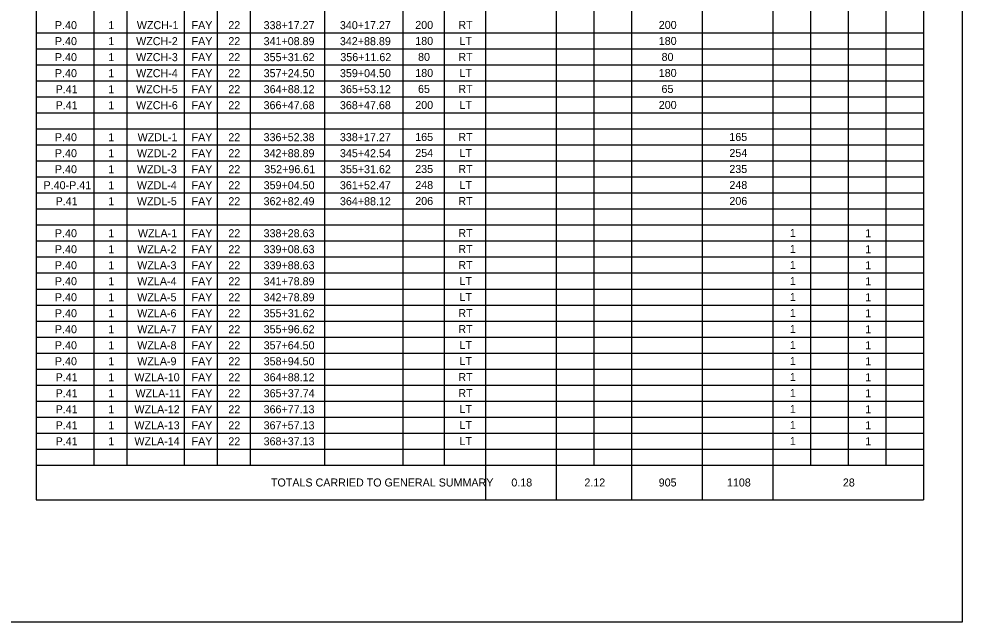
# Model space of a CAD drawing. Extents: x 12522 to 13018, y 1124 to 1902.
# Drawn here: x 12697.34 to 12713.84, y 1756.37 to 1766.92 of the extents above; entities that cross this region are included whole.
import ezdxf

# ---------------------------------------------------------------- set-up
doc = ezdxf.new("R2010")
doc.units = 0
for name, color, linetype in [('SC_Scratch1', 7, 'Continuous'), ('SH_Data', 7, 'Continuous'), ('SH_Text', 7, 'Continuous')]:
    doc.layers.add(name, color=color, linetype=linetype)

msp = doc.modelspace()

# ---------------------------------------------------------------- linework, layer by layer
at = {"layer": 'SC_Scratch1'}
msp.add_lwpolyline([(12683.339, 1777.368), (12713.839, 1777.368), (12713.839, 1756.368), (12683.339, 1756.368)], close=True, dxfattribs=at)
at = {"layer": 'SH_Data'}
for p, q in [((12697.649, 1775.34), (12697.649, 1758.507)), ((12705.506, 1775.34), (12705.506, 1758.507)), ((12713.165, 1775.34), (12713.165, 1758.507)), ((12698.654, 1774.796), (12698.654, 1759.116)), ((12699.23, 1774.796), (12699.23, 1759.116)), ((12700.235, 1774.796), (12700.235, 1759.116)), ((12700.812, 1774.796), (12700.812, 1759.116)), ((12701.388, 1774.796), (12701.388, 1759.116)), ((12702.689, 1774.796), (12702.689, 1759.116)), ((12704.056, 1774.796), (12704.056, 1759.116)), ((12704.781, 1774.796), (12704.781, 1759.116)), ((12706.741, 1774.516), (12706.741, 1758.507)), ((12708.059, 1774.516), (12708.059, 1758.507)), ((12709.294, 1774.516), (12709.294, 1758.507)), ((12710.529, 1774.516), (12710.529, 1758.507)), ((12711.188, 1772.556), (12711.188, 1759.116)), ((12711.847, 1772.556), (12711.847, 1759.116)), ((12712.506, 1772.556), (12712.506, 1759.116)), ((12707.4, 1772.276), (12707.4, 1759.116)), ((12697.649, 1766.676), (12713.165, 1766.676)), ((12697.649, 1766.396), (12713.165, 1766.396)), ((12697.649, 1766.116), (12713.165, 1766.116)), ((12697.649, 1765.836), (12713.165, 1765.836)), ((12697.649, 1765.556), (12713.165, 1765.556)), ((12697.649, 1765.276), (12713.165, 1765.276)), ((12697.649, 1764.996), (12713.165, 1764.996)), ((12697.649, 1764.716), (12713.165, 1764.716)), ((12697.649, 1764.436), (12713.165, 1764.436)), ((12697.649, 1764.156), (12713.165, 1764.156)), ((12697.649, 1763.876), (12713.165, 1763.876)), ((12697.649, 1763.596), (12713.165, 1763.596)), ((12697.649, 1763.316), (12713.165, 1763.316)), ((12697.649, 1763.036), (12713.165, 1763.036)), ((12697.649, 1762.756), (12713.165, 1762.756)), ((12697.649, 1762.476), (12713.165, 1762.476)), ((12697.649, 1762.196), (12713.165, 1762.196)), ((12697.649, 1761.916), (12713.165, 1761.916)), ((12697.649, 1761.636), (12713.165, 1761.636)), ((12697.649, 1761.356), (12713.165, 1761.356)), ((12697.649, 1761.076), (12713.165, 1761.076)), ((12697.649, 1760.796), (12713.165, 1760.796)), ((12697.649, 1760.516), (12713.165, 1760.516)), ((12697.649, 1760.236), (12713.165, 1760.236)), ((12697.649, 1759.956), (12713.165, 1759.956)), ((12697.649, 1759.676), (12713.165, 1759.676)), ((12697.649, 1759.396), (12713.165, 1759.396)), ((12697.649, 1759.116), (12713.165, 1759.116)), ((12697.649, 1758.507), (12713.165, 1758.507))]:
    msp.add_line(p, q, dxfattribs=at)

# ---------------------------------------------------------------- texts
at = {"layer": 'SH_Text'}
for s, p in [('P.40', (12697.975, 1766.742)), ('1', (12698.909, 1766.742)), ('WZCH-1', (12699.407, 1766.742)), ('FAY', (12700.364, 1766.742)), ('22', (12701.007, 1766.742)), ('338+17.27', (12701.624, 1766.742)), ('340+17.27', (12702.958, 1766.742)), ('200', (12704.276, 1766.746)), ('RT', (12705.029, 1766.746)), ('200', (12708.534, 1766.746)), ('P.40', (12697.975, 1766.462)), ('1', (12698.909, 1766.462)), ('WZCH-2', (12699.395, 1766.462)), ('FAY', (12700.364, 1766.462)), ('22', (12701.007, 1766.462)), ('341+08.89', (12701.624, 1766.462)), ('342+88.89', (12702.958, 1766.462)), ('180', (12704.276, 1766.466)), ('LT', (12705.049, 1766.466)), ('180', (12708.534, 1766.466)), ('P.40', (12697.975, 1766.182)), ('1', (12698.909, 1766.182)), ('WZCH-3', (12699.395, 1766.182)), ('FAY', (12700.364, 1766.182)), ('22', (12701.007, 1766.182)), ('355+31.62', (12701.625, 1766.182)), ('356+11.62', (12702.966, 1766.182)), ('80', (12704.325, 1766.186)), ('RT', (12705.029, 1766.186)), ('80', (12708.583, 1766.186)), ('P.40', (12697.975, 1765.902)), ('1', (12698.909, 1765.902)), ('WZCH-4', (12699.395, 1765.902)), ('FAY', (12700.364, 1765.902)), ('22', (12701.007, 1765.902)), ('357+24.50', (12701.625, 1765.902)), ('359+04.50', (12702.959, 1765.902)), ('180', (12704.276, 1765.906)), ('LT', (12705.049, 1765.906)), ('180', (12708.534, 1765.906)), ('P.41', (12697.987, 1765.622)), ('1', (12698.909, 1765.622)), ('WZCH-5', (12699.394, 1765.622)), ('FAY', (12700.364, 1765.622)), ('22', (12701.007, 1765.622)), ('364+88.12', (12701.625, 1765.622)), ('365+53.12', (12702.959, 1765.622)), ('65', (12704.324, 1765.626)), ('RT', (12705.029, 1765.626)), ('65', (12708.582, 1765.626)), ('P.41', (12697.987, 1765.342)), ('1', (12698.909, 1765.342)), ('WZCH-6', (12699.395, 1765.342)), ('FAY', (12700.364, 1765.342)), ('22', (12701.007, 1765.342)), ('366+47.68', (12701.624, 1765.342)), ('368+47.68', (12702.958, 1765.342)), ('200', (12704.276, 1765.346)), ('LT', (12705.049, 1765.346)), ('200', (12708.534, 1765.346)), ('P.40', (12697.975, 1764.782)), ('1', (12698.909, 1764.782)), ('WZDL-1', (12699.421, 1764.782)), ('FAY', (12700.364, 1764.782)), ('22', (12701.007, 1764.782)), ('336+52.38', (12701.624, 1764.782)), ('338+17.27', (12702.958, 1764.782)), ('165', (12704.275, 1764.786)), ('RT', (12705.029, 1764.786)), ('165', (12709.768, 1764.786)), ('P.40', (12697.975, 1764.502)), ('1', (12698.909, 1764.502)), ('WZDL-2', (12699.41, 1764.502)), ('FAY', (12700.364, 1764.502)), ('22', (12701.007, 1764.502)), ('342+88.89', (12701.624, 1764.502)), ('345+42.54', (12702.959, 1764.502)), ('254', (12704.276, 1764.506)), ('LT', (12705.049, 1764.506)), ('254', (12709.769, 1764.506)), ('P.40', (12697.975, 1764.222)), ('1', (12698.909, 1764.222)), ('WZDL-3', (12699.409, 1764.222)), ('FAY', (12700.364, 1764.222)), ('22', (12701.007, 1764.222)), ('352+96.61', (12701.636, 1764.222)), ('355+31.62', (12702.959, 1764.222)), ('235', (12704.275, 1764.226)), ('RT', (12705.029, 1764.226)), ('235', (12709.768, 1764.226)), ('P.40-P.41', (12697.776, 1763.942)), ('1', (12698.909, 1763.942)), ('WZDL-4', (12699.409, 1763.942)), ('FAY', (12700.364, 1763.942)), ('22', (12701.007, 1763.942)), ('359+04.50', (12701.625, 1763.942)), ('361+52.47', (12702.958, 1763.942)), ('248', (12704.276, 1763.946)), ('LT', (12705.049, 1763.946)), ('248', (12709.769, 1763.946)), ('P.41', (12697.987, 1763.662)), ('1', (12698.909, 1763.662)), ('WZDL-5', (12699.409, 1763.662)), ('FAY', (12700.364, 1763.662)), ('22', (12701.007, 1763.662)), ('362+82.49', (12701.624, 1763.662)), ('364+88.12', (12702.959, 1763.662)), ('206', (12704.276, 1763.666)), ('RT', (12705.029, 1763.666)), ('206', (12709.769, 1763.666)), ('P.40', (12697.975, 1763.102)), ('1', (12698.909, 1763.102)), ('WZLA-1', (12699.426, 1763.102)), ('FAY', (12700.364, 1763.102)), ('22', (12701.007, 1763.102)), ('338+28.63', (12701.624, 1763.102)), ('RT', (12705.029, 1763.106)), ('1', (12710.826, 1763.106)), ('1', (12712.144, 1763.102)), ('P.40', (12697.975, 1762.822)), ('1', (12698.909, 1762.822)), ('WZLA-2', (12699.415, 1762.822)), ('FAY', (12700.364, 1762.822)), ('22', (12701.007, 1762.822)), ('339+08.63', (12701.624, 1762.822)), ('RT', (12705.029, 1762.826)), ('1', (12710.826, 1762.826)), ('1', (12712.144, 1762.822)), ('P.40', (12697.975, 1762.542)), ('1', (12698.909, 1762.542)), ('WZLA-3', (12699.414, 1762.542)), ('FAY', (12700.364, 1762.542)), ('22', (12701.007, 1762.542)), ('339+88.63', (12701.624, 1762.542)), ('RT', (12705.029, 1762.546)), ('1', (12710.826, 1762.546)), ('1', (12712.144, 1762.542)), ('P.40', (12697.975, 1762.262)), ('1', (12698.909, 1762.262)), ('WZLA-4', (12699.414, 1762.262)), ('FAY', (12700.364, 1762.262)), ('22', (12701.007, 1762.262)), ('341+78.89', (12701.624, 1762.262)), ('LT', (12705.049, 1762.266)), ('1', (12710.826, 1762.266)), ('1', (12712.144, 1762.262)), ('P.40', (12697.975, 1761.982)), ('1', (12698.909, 1761.982)), ('WZLA-5', (12699.414, 1761.982)), ('FAY', (12700.364, 1761.982)), ('22', (12701.007, 1761.982)), ('342+78.89', (12701.624, 1761.982)), ('LT', (12705.049, 1761.986)), ('1', (12710.826, 1761.986)), ('1', (12712.144, 1761.982)), ('P.40', (12697.975, 1761.702)), ('1', (12698.909, 1761.702)), ('WZLA-6', (12699.414, 1761.702)), ('FAY', (12700.364, 1761.702)), ('22', (12701.007, 1761.702)), ('355+31.62', (12701.625, 1761.702)), ('RT', (12705.029, 1761.706)), ('1', (12710.826, 1761.706)), ('1', (12712.144, 1761.702)), ('P.40', (12697.975, 1761.422)), ('1', (12698.909, 1761.422)), ('WZLA-7', (12699.414, 1761.422)), ('FAY', (12700.364, 1761.422)), ('22', (12701.007, 1761.422)), ('355+96.62', (12701.625, 1761.422)), ('RT', (12705.029, 1761.426)), ('1', (12710.826, 1761.426)), ('1', (12712.144, 1761.422)), ('P.40', (12697.975, 1761.142)), ('1', (12698.909, 1761.142)), ('WZLA-8', (12699.414, 1761.142)), ('FAY', (12700.364, 1761.142)), ('22', (12701.007, 1761.142)), ('357+64.50', (12701.625, 1761.142)), ('LT', (12705.049, 1761.146)), ('1', (12710.826, 1761.146)), ('1', (12712.144, 1761.142)), ('P.40', (12697.975, 1760.862)), ('1', (12698.909, 1760.862)), ('WZLA-9', (12699.414, 1760.862)), ('FAY', (12700.364, 1760.862)), ('22', (12701.007, 1760.862)), ('358+94.50', (12701.625, 1760.862)), ('LT', (12705.049, 1760.866)), ('1', (12710.826, 1760.866)), ('1', (12712.144, 1760.862)), ('P.41', (12697.987, 1760.582)), ('1', (12698.909, 1760.582)), ('WZLA-10', (12699.365, 1760.582)), ('FAY', (12700.364, 1760.582)), ('22', (12701.007, 1760.582)), ('364+88.12', (12701.625, 1760.582)), ('RT', (12705.029, 1760.586)), ('1', (12710.826, 1760.586)), ('1', (12712.144, 1760.582)), ('P.41', (12697.987, 1760.302)), ('1', (12698.909, 1760.302)), ('WZLA-11', (12699.384, 1760.302)), ('FAY', (12700.364, 1760.302)), ('22', (12701.007, 1760.302)), ('365+37.74', (12701.625, 1760.302)), ('RT', (12705.029, 1760.306)), ('1', (12710.826, 1760.306)), ('1', (12712.144, 1760.302)), ('P.41', (12697.987, 1760.022)), ('1', (12698.909, 1760.022)), ('WZLA-12', (12699.366, 1760.022)), ('FAY', (12700.364, 1760.022)), ('22', (12701.007, 1760.022)), ('366+77.13', (12701.624, 1760.022)), ('LT', (12705.049, 1760.026)), ('1', (12710.826, 1760.026)), ('1', (12712.144, 1760.022)), ('P.41', (12697.987, 1759.742)), ('1', (12698.909, 1759.742)), ('WZLA-13', (12699.365, 1759.742)), ('FAY', (12700.364, 1759.742)), ('22', (12701.007, 1759.742)), ('367+57.13', (12701.624, 1759.742)), ('LT', (12705.049, 1759.746)), ('1', (12710.826, 1759.746)), ('1', (12712.144, 1759.742)), ('P.41', (12697.987, 1759.462)), ('1', (12698.909, 1759.462)), ('WZLA-14', (12699.365, 1759.462)), ('FAY', (12700.364, 1759.462)), ('22', (12701.007, 1759.462)), ('368+37.13', (12701.624, 1759.462)), ('LT', (12705.049, 1759.466)), ('1', (12710.826, 1759.466)), ('1', (12712.144, 1759.462)), ('TOTALS CARRIED TO GENERAL SUMMARY', (12701.752, 1758.741)), ('0.18', (12705.956, 1758.741)), ('2.12', (12707.233, 1758.741)), ('905', (12708.533, 1758.741)), ('1108', (12709.726, 1758.741)), ('28', (12711.753, 1758.741))]:
    msp.add_text(s, height=0.14, dxfattribs=at).set_placement(p)

doc.saveas('drawing.dxf')
